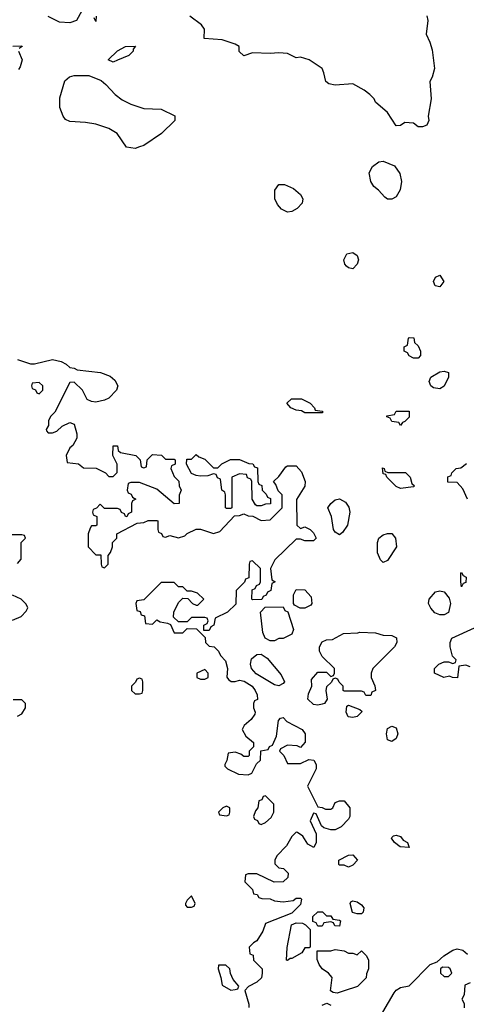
# Model space of a CAD drawing. Header units: inches. Extents: x 2701323 to 2964515, y 494916 to 722124.
# Tile 303 of 656: x 2777620 to 2779672, y 654527 to 659054. Entities that reach past the tile are written whole.
import ezdxf

# ---------------------------------------------------------------- set-up
doc = ezdxf.new("R2010")
doc.units = ezdxf.units.IN
doc.header["$MEASUREMENT"] = 0
doc.layers.add('C7675', color=7, linetype='Continuous')

msp = doc.modelspace()

# ---------------------------------------------------------------- linework, layer by layer
at = {"layer": 'C7675', "color": 2, "elevation": 6}
for points in [[(2777904.7, 659095.3), (2777881, 659050), (2777850, 659039.5), (2777802.5, 659042.5), (2777750, 659068)], [(2777970.8, 659070.8), (2777970, 659046), (2777962, 659062)], [(2779490, 659072), (2779494.9, 659050), (2779487.1, 658987.1), (2779504.9, 658950), (2779514.9, 658914.9), (2779526.3, 658830), (2779515.3, 658790), (2779504, 658770), (2779510.4, 658690), (2779497.3, 658610), (2779499.1, 658590), (2779490, 658569.3), (2779470, 658561.2), (2779450, 658562), (2779430, 658578), (2779390, 658582), (2779370, 658568), (2779350, 658566), (2779310, 658628), (2779255.3, 658675.3), (2779248, 658690), (2779228, 658710), (2779202, 658730), (2779150, 658759), (2779070, 658753.3), (2779039.5, 658759.5), (2779026, 658770), (2779018, 658810), (2779009.4, 658829.4), (2778950, 658868.7), (2778910, 658882), (2778890, 658878), (2778850, 658898), (2778810, 658902), (2778770, 658898), (2778690, 658901.2), (2778650, 658888), (2778628.4, 658908.4), (2778628, 658930), (2778610, 658942), (2778550, 658961.2), (2778467.3, 658967.3), (2778468.7, 659010), (2778455.3, 659030), (2778401.2, 659070)], [(2777588, 658932), (2777630, 658934), (2777632, 658930), (2777618, 658922)], [(2777614, 658910), (2777631.3, 658870), (2777622.5, 658837.5), (2777614.9, 658825.1)], [(2777610, 657491.3), (2777670, 657471.3), (2777688.4, 657471.6), (2777770, 657491.3), (2777810, 657482), (2777834, 657470), (2777850, 657454), (2777870, 657452), (2777883.6, 657443.6), (2777991.1, 657431.1), (2778035.3, 657415.3), (2778056.8, 657396.8), (2778070.7, 657370.7), (2778064.7, 657350), (2778030, 657314), (2778010, 657304), (2777970, 657295.3), (2777950, 657298), (2777930, 657308), (2777908, 657350), (2777870, 657388), (2777850, 657386), (2777782, 657250), (2777762, 657230), (2777752, 657210), (2777752, 657188), (2777742, 657170), (2777743.6, 657163.6), (2777750, 657154), (2777770, 657154), (2777790, 657162), (2777814.6, 657185.4), (2777850, 657202), (2777870, 657194), (2777882, 657150), (2777882, 657130), (2777863.6, 657096.4), (2777850, 657086), (2777834, 657050), (2777838, 657018), (2777890, 657012), (2777912.7, 656992.7), (2777971.6, 656991.6), (2778014, 656970), (2778030, 656954), (2778050, 656954), (2778067.3, 656972.7), (2778068, 657010), (2778048, 657050), (2778050, 657094), (2778070, 657094), (2778072.7, 657072.7), (2778083.6, 657063.6), (2778154, 657050), (2778174, 657030), (2778178, 656998), (2778190, 656994), (2778202, 656998), (2778206, 657030), (2778230, 657054), (2778271.6, 657051.6), (2778290, 657034), (2778330, 657034), (2778334, 657030), (2778334, 657010), (2778318, 657002), (2778314, 656990), (2778330, 656954), (2778351.6, 656931.6), (2778352, 656910), (2778362, 656890), (2778352.7, 656867.3), (2778352, 656830), (2778330, 656828), (2778250, 656895.3), (2778170, 656926), (2778130, 656926), (2778118, 656922), (2778114, 656890), (2778118, 656878), (2778132.7, 656872.7), (2778138, 656858), (2778154, 656850), (2778138, 656842), (2778134, 656830), (2778134, 656790), (2778118, 656782), (2778112, 656768), (2778106, 656770), (2778102, 656782), (2778087.3, 656787.3), (2778082, 656802), (2778070, 656806), (2778010, 656806), (2777990, 656826), (2777972.7, 656807.3), (2777958, 656802), (2777954, 656790), (2777958, 656778), (2777974, 656770), (2777974, 656730), (2777970, 656726), (2777950, 656726), (2777943.6, 656716.4), (2777934, 656690), (2777934, 656630), (2777970, 656594), (2777992.7, 656592.7), (2777994, 656550), (2777998, 656538), (2778010, 656534), (2778026, 656550), (2778026, 656590), (2778036.4, 656603.6), (2778046, 656630), (2778046, 656650), (2778066, 656670), (2778066, 656690), (2778160.4, 656739.6), (2778190, 656742), (2778210, 656752), (2778250, 656752), (2778254, 656750), (2778254, 656710), (2778258, 656698), (2778272, 656692), (2778278, 656678), (2778290, 656674), (2778310, 656682), (2778350, 656672), (2778379, 656681), (2778390, 656692), (2778430, 656711.3), (2778451.1, 656711.1), (2778510, 656692), (2778539, 656701), (2778607.3, 656772.7), (2778630, 656774), (2778650, 656782), (2778670, 656772), (2778691.6, 656771.6), (2778730, 656752), (2778770, 656754), (2778826, 656810), (2778826, 656870), (2778807.3, 656887.3), (2778796.4, 656916.4), (2778786, 656930), (2778810, 656954), (2778842, 656998), (2778850, 657002), (2778890, 657002), (2778915.3, 656975.3), (2778931, 656930), (2778930.7, 656909.3), (2778891.6, 656848.4), (2778894, 656730), (2778910, 656714), (2778930, 656722), (2778954, 656710), (2778970, 656694), (2778982, 656670), (2778970, 656658), (2778930, 656658), (2778910, 656666), (2778890, 656666), (2778792, 656570), (2778772, 656530), (2778778, 656478), (2778794, 656470), (2778778, 656462), (2778774, 656430), (2778758, 656422), (2778752.7, 656407.3), (2778738, 656402), (2778732.7, 656387.3), (2778690, 656386), (2778686, 656390), (2778687.3, 656432.7), (2778702, 656438), (2778707.3, 656452.7), (2778722, 656458), (2778726, 656470), (2778726, 656530), (2778690, 656566), (2778678, 656562), (2778674, 656550), (2778672.7, 656487.3), (2778658, 656482), (2778652.7, 656467.3), (2778614, 656430), (2778612.7, 656367.3), (2778574, 656330), (2778518, 656302), (2778512, 656270), (2778498, 656262), (2778490, 656246), (2778466, 656246), (2778466, 656270), (2778482, 656278), (2778486, 656290), (2778482, 656302), (2778470, 656306), (2778410, 656306), (2778390, 656286), (2778350, 656286), (2778327.3, 656307.3), (2778328, 656330), (2778350, 656374), (2778370, 656394), (2778392.7, 656392.7), (2778414, 656370), (2778430, 656362), (2778438, 656362), (2778466, 656390), (2778436.4, 656416.4), (2778410, 656426), (2778390, 656426), (2778370, 656446), (2778350, 656446), (2778330, 656466), (2778270, 656466), (2778190, 656386), (2778158, 656382), (2778154, 656370), (2778158, 656338), (2778172.7, 656332.7), (2778178, 656318), (2778192.7, 656312.7), (2778198, 656278), (2778230, 656274), (2778250, 656294), (2778264.7, 656284.7), (2778299.6, 656279.6), (2778312.7, 656272.7), (2778330, 656234), (2778370, 656234), (2778390, 656254), (2778432.7, 656252.7), (2778472.7, 656212.7), (2778474, 656190), (2778490, 656174), (2778514, 656170), (2778534, 656150), (2778542, 656130), (2778565.4, 656105.4), (2778574.8, 656070), (2778571.3, 656031.3), (2778579.6, 656019.6), (2778591.3, 656011.3), (2778610, 656011), (2778630, 656017.3), (2778651.9, 656011.9), (2778688, 655990), (2778701.6, 655970), (2778710.9, 655949.1), (2778712, 655928), (2778698, 655922), (2778694, 655910), (2778694, 655890), (2778702, 655870), (2778699.6, 655860.4), (2778683.6, 655836.4), (2778651.6, 655808.4), (2778642, 655790), (2778659.6, 655759.6), (2778694, 655730), (2778694, 655710), (2778674, 655690), (2778674, 655670), (2778670, 655666), (2778650, 655666), (2778636.4, 655676.4), (2778610, 655686), (2778578, 655682), (2778571.6, 655648.4), (2778562, 655630), (2778562, 655622), (2778574, 655610), (2778625.4, 655585.4), (2778670, 655582), (2778686, 655590), (2778707.3, 655632.7), (2778726, 655650), (2778727.3, 655692.7), (2778762, 655698), (2778768, 655712), (2778782, 655718), (2778800.4, 655759.6), (2778808.4, 655831.6), (2778818, 655842), (2778830, 655844.7), (2778847.1, 655827.1), (2778918, 655790), (2778931.3, 655770), (2778931.6, 655731.6), (2778910, 655708), (2778895.3, 655715.3), (2778850, 655718), (2778818, 655702), (2778814, 655690), (2778834, 655670), (2778850, 655634), (2778910, 655634), (2778948.4, 655651.6), (2778972, 655650), (2778982, 655630), (2778982, 655610), (2778942, 655530), (2778990, 655434), (2779010, 655432), (2779024.7, 655424.7), (2779050, 655424.7), (2779058, 655430), (2779070, 655454), (2779090, 655462), (2779110, 655462), (2779136, 655430), (2779136, 655390), (2779130, 655378), (2779096.8, 655343.2), (2779070, 655329), (2779049, 655329), (2779018, 655338), (2779007.3, 655347.3), (2778982, 655402), (2778970, 655406), (2778954, 655370), (2778982, 655310), (2778982, 655270), (2778971.6, 655248.4), (2778943.1, 655263.1), (2778920.4, 655300.4), (2778896.4, 655316.4), (2778890, 655318), (2778870, 655298), (2778845.4, 655254.6), (2778802, 655210), (2778792, 655190), (2778792.7, 655172.7), (2778810, 655154), (2778831.6, 655151.6), (2778854, 655130), (2778852, 655110), (2778830.9, 655089.1), (2778788.4, 655088.4), (2778710, 655126), (2778670, 655126), (2778658, 655122), (2778654, 655090), (2778690, 655054), (2778694, 655034), (2778711.6, 655031.6), (2778718, 655018), (2778732.7, 655012.7), (2778770, 655012), (2778790, 655002), (2778830, 654998), (2778876.4, 655003.6), (2778890, 655014), (2778910, 655014), (2778914, 655010), (2778910, 654986), (2778870, 654946), (2778750, 654898), (2778736.3, 654863.7), (2778710, 654818), (2778694, 654810), (2778674, 654790), (2778678, 654758), (2778692.7, 654752.7), (2778694, 654730), (2778734, 654690), (2778734, 654670), (2778731.1, 654648.9), (2778710, 654628), (2778671.6, 654608.4), (2778654, 654590), (2778672.7, 654527.3), (2778672.7, 654512.7)], [(2779678, 656850), (2779656.4, 656896.4), (2779630, 656926), (2779587.3, 656927.3), (2779587.3, 656952.7), (2779602, 656958), (2779606, 656970), (2779626, 656990), (2779647.3, 656992.7), (2779672.7, 657012.7)], [(2777610, 656554), (2777627.3, 656572.7), (2777626, 656650), (2777646, 656670), (2777642, 656682), (2777630, 656686), (2777570, 656686)], [(2777587.3, 656292.7), (2777626, 656310), (2777650, 656334), (2777658, 656350), (2777650, 656366), (2777626, 656390), (2777587.3, 656407.3)], [(2779690, 656078), (2779670, 656086), (2779638, 656082), (2779631.6, 656028.4), (2779608.9, 656028.9), (2779595.3, 656035.3), (2779568.9, 656028.9), (2779526, 656050), (2779526, 656070), (2779546, 656090), (2779570, 656102), (2779590, 656102), (2779610, 656094), (2779622, 656098), (2779626, 656110), (2779608, 656128), (2779598, 656170), (2779598, 656190), (2779606, 656210), (2779710, 656258)], [(2777610, 655852), (2777630, 655862), (2777646, 655890), (2777646, 655910), (2777630, 655926), (2777590, 655926)], [(2779288, 654490), (2779340.2, 654579.8), (2779350, 654592), (2779370, 654604.7), (2779410, 654612), (2779506, 654710), (2779538, 654722), (2779568, 654750), (2779610, 654776), (2779630, 654781), (2779655.3, 654775.3), (2779676.9, 654756.9)], [(2779690, 654626), (2779664.7, 654615.3), (2779662, 654570), (2779652, 654550), (2779662, 654530), (2779662, 654510)], [(2779010, 654522), (2779031.6, 654531.6), (2779050, 654522)]]:
    msp.add_lwpolyline(points, dxfattribs=at)
for points in [[(2778050, 658858), (2778026, 658870), (2778069.1, 658910.9), (2778106, 658930), (2778152.7, 658932.7), (2778142, 658918), (2778142, 658910), (2778122, 658890), (2778070, 658868)], [(2778150, 658462), (2778110, 658468), (2778068, 658530), (2778030, 658553.2), (2777970, 658573.2), (2777922, 658582), (2777850, 658585.2), (2777830, 658595.3), (2777819, 658610), (2777804, 658650), (2777804.7, 658695.3), (2777826.8, 658773.2), (2777849.5, 658790.5), (2777870, 658797.3), (2777937.3, 658797.3), (2777994, 658774), (2778016.3, 658756.3), (2778058, 658710), (2778090, 658686), (2778130, 658666), (2778190, 658646), (2778270, 658642), (2778332.7, 658612.7), (2778332, 658590), (2778272, 658530), (2778190, 658475.3), (2778170, 658468.7)], [(2779310, 658228), (2779297.2, 658237.2), (2779269, 658270), (2779246.8, 658286.8), (2779233.2, 658310), (2779226, 658350), (2779241.2, 658378.8), (2779270, 658401), (2779290, 658402.8), (2779341.4, 658381.4), (2779366.6, 658346.6), (2779373.4, 658310), (2779368.5, 658271.5), (2779350, 658239), (2779330, 658228)], [(2778850, 658169.5), (2778823.3, 658183.3), (2778804.2, 658204.2), (2778791.8, 658230), (2778792.7, 658270), (2778810, 658296), (2778835.9, 658295.9), (2778877.6, 658277.6), (2778910.4, 658250.4), (2778920.7, 658230), (2778917.3, 658210), (2778894.9, 658185.1), (2778870, 658171.8)], [(2779150, 657909), (2779130, 657913.2), (2779121.2, 657921.2), (2779113.2, 657930), (2779109.4, 657950), (2779123.3, 657976.7), (2779150, 657984), (2779170.5, 657970.5), (2779177.3, 657950), (2779170.6, 657929.4)], [(2779550, 657826.3), (2779529, 657830), (2779520.9, 657850), (2779529.6, 657870.4), (2779550, 657879.1), (2779568, 657850)], [(2779430, 657498), (2779410, 657508), (2779402, 657522), (2779386, 657530), (2779386, 657550), (2779402, 657558), (2779406, 657590), (2779410, 657592), (2779431.3, 657591.3), (2779434, 657570), (2779450, 657554), (2779462, 657530), (2779462, 657510), (2779450, 657498)], [(2779550, 657357.2), (2779520.9, 657360.9), (2779508.7, 657370), (2779502, 657390), (2779508.7, 657410), (2779550, 657434.8), (2779570, 657438), (2779590, 657431.3), (2779590.8, 657410), (2779570, 657369.2)], [(2777710, 657386), (2777678, 657382), (2777674, 657370), (2777678, 657358), (2777692.7, 657352.7), (2777698, 657338), (2777710, 657334), (2777726, 657350), (2777726, 657370)], [(2778930, 657246), (2778915.3, 657255.3), (2778890, 657258), (2778866, 657270), (2778848, 657290), (2778869.4, 657310.6), (2778914, 657310), (2778954, 657290), (2778974, 657270), (2778978, 657258), (2779010, 657254), (2779014, 657250), (2779010, 657246)], [(2779370, 657188), (2779362, 657202), (2779330, 657206), (2779322, 657222), (2779307.3, 657227.3), (2779307.3, 657232.7), (2779342, 657238), (2779350, 657254), (2779410, 657254), (2779410, 657226), (2779390, 657206), (2779378, 657202)], [(2778510, 656994), (2778530, 656994), (2778548.4, 657011.6), (2778588.9, 657031.1), (2778630, 657032), (2778672.7, 657012.7), (2778691.6, 657011.6), (2778698, 656998), (2778712.7, 656992.7), (2778714, 656930), (2778718, 656918), (2778732.7, 656912.7), (2778734, 656890), (2778752.7, 656872.7), (2778758, 656858), (2778772.7, 656852.7), (2778772.7, 656827.3), (2778750, 656826), (2778730, 656818), (2778710, 656818), (2778703.1, 656823.1), (2778688, 656850), (2778686, 656930), (2778682, 656942), (2778667.3, 656947.3), (2778662, 656962), (2778630, 656966), (2778594, 656950), (2778594, 656810), (2778590, 656806), (2778570, 656806), (2778566, 656810), (2778566, 656870), (2778562, 656882), (2778548, 656890), (2778542, 656942), (2778528, 656948), (2778522, 656962), (2778510, 656966), (2778483.6, 656956.4), (2778450, 656955.3), (2778430, 656958), (2778410, 656968), (2778386, 657010), (2778387.3, 657032.7), (2778410, 657034), (2778430, 657054), (2778443.6, 657043.6), (2778470, 657034)], [(2779312, 656972), (2779392.7, 656972.7), (2779414, 656950), (2779422, 656922), (2779434, 656910), (2779430, 656906), (2779370, 656898), (2779350, 656908), (2779306, 656950), (2779302, 656962), (2779290, 656966), (2779287.3, 656992.7), (2779294, 656990), (2779298, 656978)], [(2779090, 656686), (2779070, 656698), (2779062, 656710), (2779053.2, 656770), (2779035.3, 656810), (2779048.7, 656830), (2779070, 656846), (2779090, 656850.7), (2779116.1, 656836.1), (2779132.2, 656812.2), (2779136.3, 656790), (2779126, 656730), (2779103.6, 656696.4)], [(2779290, 656558), (2779278, 656570), (2779263.1, 656603.1), (2779264, 656650), (2779269.3, 656670.7), (2779290, 656684.7), (2779310, 656691), (2779330, 656691), (2779346, 656670), (2779351, 656630), (2779310, 656568)], [(2779650, 656446), (2779646, 656470), (2779646, 656510), (2779650, 656512), (2779658, 656498), (2779671.3, 656490), (2779670, 656466), (2779658, 656462)], [(2778930, 656348), (2778908.7, 656348.7), (2778882, 656362), (2778878, 656370), (2778878, 656410), (2778890, 656434), (2778930, 656432), (2778959.6, 656399.6), (2778962, 656370), (2778958, 656362)], [(2779550, 656318), (2779527.3, 656327.3), (2779508.4, 656348.4), (2779498, 656370), (2779502, 656390), (2779530, 656422.8), (2779550, 656427.3), (2779570, 656422.8), (2779593.7, 656393.7), (2779598.8, 656370), (2779590, 656328), (2779570, 656318)], [(2778770, 656198), (2778748, 656210), (2778736.4, 656236.4), (2778726, 656330), (2778747.3, 656352.7), (2778830, 656354), (2778838, 656338), (2778852, 656332), (2778878, 656250), (2778870, 656228), (2778830, 656208.7), (2778810, 656208), (2778790, 656198)], [(2779210, 655946), (2779202, 655962), (2779190, 655966), (2779110, 655966), (2779106, 655970), (2779106, 655990), (2779087.3, 656007.3), (2779082, 656022), (2779070, 656026), (2779058, 656022), (2779052.7, 656007.3), (2779030, 655986), (2779026, 655970), (2779032, 655930), (2779021, 655910), (2779010, 655906), (2778990, 655902.3), (2778970, 655905.3), (2778944.4, 655930), (2778946.5, 655953.5), (2778962, 655990), (2778960.4, 656019.6), (2778990, 656054), (2779030, 656054), (2779050, 656034), (2779062, 656038), (2779066, 656050), (2779066, 656070), (2779010, 656126), (2778998, 656150), (2778998, 656170), (2779010, 656194), (2779030, 656202), (2779056.4, 656203.6), (2779108.4, 656231.6), (2779174, 656234), (2779182, 656238), (2779255.3, 656235.3), (2779290, 656224.7), (2779330, 656222), (2779351.1, 656211.1), (2779352, 656190), (2779342, 656170), (2779242, 656070), (2779234, 656050), (2779234, 656030), (2779251.6, 655991.6), (2779254, 655970), (2779238, 655962), (2779232.7, 655947.3)], [(2778810, 655991.6), (2778790, 655996.4), (2778706.1, 656046.1), (2778685.6, 656070), (2778679.6, 656090), (2778684.2, 656115.8), (2778710, 656134.8), (2778730, 656136), (2778757.5, 656117.5), (2778822, 656042), (2778837.3, 656010), (2778830, 656001.2)], [(2778470, 656066), (2778434, 656050), (2778434, 656030), (2778450, 656022), (2778470, 656022), (2778486, 656030), (2778486, 656050)], [(2778170, 656026), (2778158, 656022), (2778152.7, 656007.3), (2778134, 655990), (2778134, 655970), (2778150, 655954), (2778170, 655954), (2778182, 655958), (2778186, 655970), (2778186, 656010), (2778182, 656022)], [(2779150, 655845.6), (2779128.6, 655848.6), (2779119.3, 655870), (2779123.1, 655896.9), (2779130, 655902), (2779182, 655882), (2779192.7, 655872.7), (2779170, 655849.6)], [(2779330, 655735.8), (2779310, 655742.4), (2779304.5, 655770), (2779310, 655794.8), (2779330, 655804.9), (2779350, 655798), (2779357.6, 655770), (2779350, 655749.6)], [(2778750, 655486), (2778738, 655482), (2778732.7, 655467.3), (2778718, 655462), (2778714, 655430), (2778703.6, 655416.4), (2778694, 655390), (2778698, 655378), (2778712, 655372), (2778718, 655358), (2778730, 655354), (2778750, 655362), (2778774.6, 655385.4), (2778788, 655410), (2778787.3, 655447.3)], [(2778570, 655438), (2778554, 655430), (2778534, 655410), (2778538, 655398), (2778570, 655394), (2778582, 655398), (2778586, 655410), (2778586, 655430)], [(2779410, 655248), (2779368, 655250), (2779342, 655270), (2779328.9, 655291.1), (2779330, 655294), (2779338, 655302), (2779350, 655304.7), (2779370, 655298), (2779382, 655282), (2779402, 655270)], [(2779130, 655158), (2779110, 655166), (2779090, 655166), (2779086, 655170), (2779086, 655190), (2779130, 655212), (2779150, 655214), (2779172, 655190), (2779150, 655166)], [(2778410, 655026), (2778390, 655006), (2778382, 654990), (2778382, 654982), (2778390, 654974), (2778410, 654974), (2778422, 654978), (2778426, 654990)], [(2779170, 654942), (2779148.7, 654948.7), (2779138, 654990), (2779142, 654998), (2779150, 655002), (2779170, 654998), (2779190, 654984.7), (2779201, 654970), (2779198, 654950), (2779190, 654942)], [(2779030, 654934), (2779050, 654934), (2779058, 654918), (2779090, 654914), (2779094, 654910), (2779090, 654886), (2779067.3, 654887.3), (2779062, 654902), (2779050, 654906), (2779018, 654902), (2779010, 654886), (2778990, 654886), (2778982, 654902), (2778967.3, 654907.3), (2778966, 654930), (2778990, 654952), (2779011.6, 654951.6)], [(2778850, 654728), (2778846, 654730), (2778848.4, 654788.4), (2778868.4, 654891.6), (2778890, 654902), (2778919.6, 654899.6), (2778932.7, 654892.7), (2778954, 654870), (2778954, 654790), (2778950, 654786), (2778930, 654786), (2778916, 654764), (2778870, 654738), (2778862, 654738)], [(2779130, 654762), (2779150, 654762), (2779170, 654754), (2779190, 654772), (2779214, 654750), (2779222, 654730), (2779222, 654690), (2779212.7, 654667.3), (2779211.6, 654648.4), (2779171.6, 654608.4), (2779110, 654588.7), (2779078, 654578), (2779060.4, 654580.4), (2779048.4, 654588.4), (2779055.3, 654650), (2779038, 654670), (2779009.1, 654689.1), (2778995.3, 654710), (2778987.3, 654732.7), (2778987.3, 654772.7), (2779050, 654772), (2779070, 654778), (2779110, 654772)], [(2778567.3, 654707.3), (2778534, 654706), (2778532, 654690), (2778544.7, 654650), (2778550, 654614), (2778590, 654592), (2778610, 654594), (2778622, 654598), (2778626, 654610), (2778600.4, 654640.4), (2778588.4, 654668.4), (2778586, 654690)], [(2779562, 654698), (2779554, 654690), (2779554, 654670), (2779570, 654654), (2779590, 654654), (2779606, 654670), (2779598, 654690), (2779590, 654695.3)]]:
    msp.add_lwpolyline(points, close=True, dxfattribs=at)

doc.saveas('drawing.dxf')
